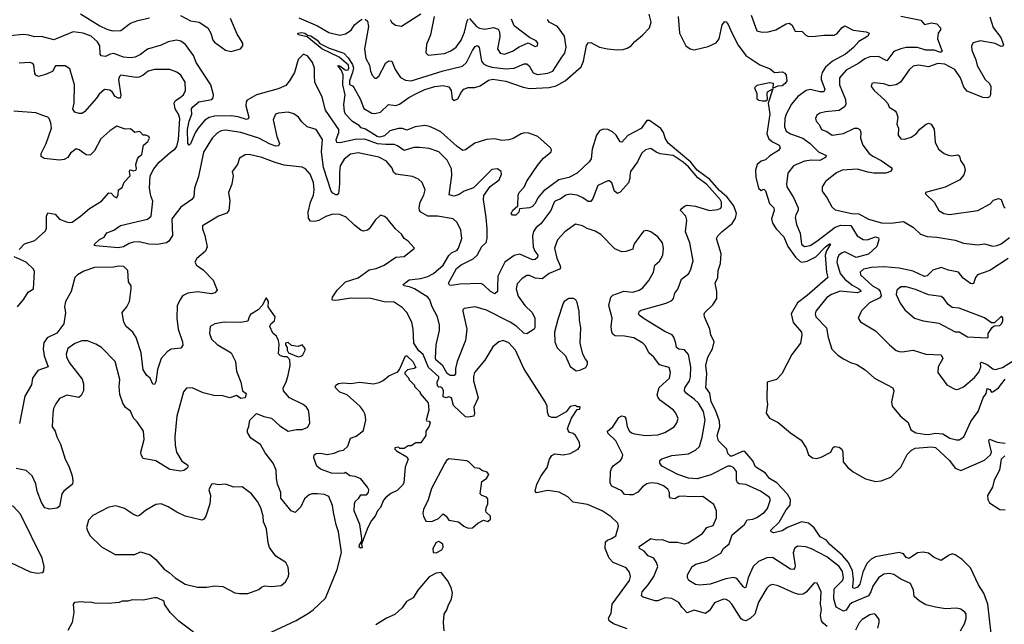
# Model space of a CAD drawing. Extents: x 1839239 to 1929705, y 762242 to 910352.
# Tile 338 of 429: x 1866610 to 1873668, y 888382 to 892713. Entities that reach past the tile are written whole.
import ezdxf

# ---------------------------------------------------------------- set-up
doc = ezdxf.new("R2010")
doc.units = 0

msp = doc.modelspace()

# ---------------------------------------------------------------- linework, layer by layer
at = {"layer": '0CON10XD'}
for points in [[(1867045, 892754.7), (1867185, 892668.4), (1867235, 892643.8), (1867275, 892632.1), (1867334.6, 892635.4), (1867405, 892688.5), (1867457.8, 892707.8), (1867540.8, 892725)], [(1867763.2, 892743.2), (1867835.2, 892705.2), (1867897.3, 892695), (1867957.7, 892655), (1867981, 892615), (1867994.7, 892565), (1868005, 892551.1), (1868085, 892494.3), (1868125, 892484.2), (1868193.3, 892505), (1868210, 892525), (1868210, 892545), (1868169.1, 892609.1), (1868120.9, 892720.9)], [(1873574.4, 888315.6), (1873548.8, 888525), (1873520.8, 888605), (1873481.6, 888665), (1873426.6, 888785), (1873365.2, 888845), (1873315, 888880.3), (1873295, 888887.5), (1873268.6, 888875), (1873215, 888838.8), (1873165, 888860), (1873125, 888891.9), (1873085, 888898.9), (1873045, 888892.3), (1872985, 888853.8), (1872965, 888860), (1872945, 888886), (1872915, 888896.4), (1872745.5, 888864.5), (1872712.6, 888847.4), (1872682.1, 888817.9), (1872653.7, 888755), (1872631.5, 888668.5), (1872615, 888646.5), (1872595, 888639.1), (1872583, 888643), (1872580.8, 888650.8), (1872586.6, 888703.4), (1872579.6, 888765), (1872550.8, 888825), (1872507.6, 888875), (1872414.9, 888954.9), (1872393.1, 888985), (1872347.7, 889007.7), (1872305, 889072.5), (1872265, 889105.4), (1872215, 889116.5), (1872114.1, 889074.1), (1872075, 889051.8), (1872015, 889037.7), (1871995.6, 889045), (1871994.4, 889055), (1872055, 889114.2), (1872105, 889202.1), (1872131.8, 889235), (1872135.3, 889275), (1872114.8, 889314.8), (1872038, 889395), (1871985, 889426), (1871955, 889464.6), (1871885, 889509.1), (1871865, 889551.5), (1871808.8, 889618.8), (1871795, 889621.8), (1871715, 889584.8), (1871705, 889585.4), (1871685.6, 889605), (1871678.2, 889635), (1871618.4, 889695), (1871610.2, 889735), (1871627.8, 889795), (1871627.1, 889837.1), (1871598.6, 889915), (1871567.5, 889975), (1871556.9, 890036.9), (1871528.1, 890078.1), (1871535.4, 890175), (1871527.3, 890235), (1871543.4, 890295), (1871576.5, 890355), (1871588.6, 890405), (1871564.3, 890454.3), (1871558, 890495), (1871518.8, 890585), (1871516.4, 890603.6), (1871521.2, 890615), (1871579.1, 890670.9), (1871608, 890715), (1871606, 890765), (1871594.5, 890825), (1871613.6, 890866.4), (1871617.1, 890915), (1871632.9, 890965), (1871638.9, 891035), (1871605.8, 891145), (1871614, 891165), (1871644.4, 891195), (1871718.1, 891251.9), (1871740.3, 891289.7), (1871747.4, 891325), (1871728.2, 891378.2), (1871681.4, 891441.4), (1871625, 891489.9), (1871556.7, 891566.7), (1871466.9, 891635), (1871420.9, 891690.9), (1871258, 891828), (1871236.8, 891865), (1871225.1, 891905.1), (1871205, 891933.3), (1871125, 891991.3), (1871105, 891989.5), (1871065, 891933.5), (1870968.1, 891881.9), (1870925, 891834.2), (1870915, 891838.8), (1870885.2, 891885.2), (1870858.5, 891908.5), (1870825.3, 891925.3), (1870791.5, 891928.5), (1870765, 891915.6), (1870745, 891886), (1870713.8, 891785), (1870705.6, 891715), (1870693.1, 891695), (1870605, 891612.5), (1870545, 891582.1), (1870475, 891565.5), (1870364.7, 891485.3), (1870323.6, 891436.4), (1870304.3, 891395), (1870285.7, 891375), (1870265, 891364.3), (1870191.7, 891358.3), (1870187, 891333), (1870167, 891313), (1870143, 891313), (1870133.8, 891325), (1870145, 891347.5), (1870181.7, 891378.3), (1870182.9, 891455), (1870190, 891475), (1870227.1, 891512.9), (1870245, 891555.6), (1870326.6, 891675), (1870365, 891720.8), (1870418.9, 891765), (1870421.4, 891781.4), (1870414.5, 891794.5), (1870323.3, 891875), (1870259.2, 891899.2), (1870228.5, 891901.5), (1870205, 891894.7), (1870148.1, 891861.9), (1870115, 891851.9), (1870065, 891847.2), (1870015, 891858.6), (1869955, 891855.3), (1869872.6, 891827.4), (1869805, 891780), (1869785.9, 891775.9), (1869745, 891803.6), (1869628.3, 891908.3), (1869585, 891931.4), (1869548.5, 891948.5), (1869515, 891954.1), (1869445, 891945.3), (1869385, 891921.6), (1869355, 891932.6), (1869325, 891932.4), (1869263.5, 891916.5), (1869225, 891881.2), (1869188.6, 891871.4), (1869171.5, 891875), (1869089.6, 891929.6), (1869057.7, 891937.7), (1869043.8, 891955), (1868995, 891984.2), (1868945.6, 892035), (1868937.3, 892055), (1868933.6, 892105), (1868942.9, 892175), (1868925.4, 892245), (1868928, 892318), (1868917.7, 892347.7), (1868890, 892385), (1868905, 892382.5), (1868944, 892354), (1868955, 892352), (1868965.5, 892354.5), (1868970, 892365), (1868967.8, 892387.8), (1868900, 892445), (1868775, 892503.1), (1868669.4, 892589.4), (1868608.8, 892605), (1868603.8, 892616.2), (1868630.9, 892620.9), (1868653.3, 892615), (1868671.7, 892601.7), (1868696.9, 892596.9), (1868741.2, 892565), (1868761.7, 892541.7), (1868828.5, 892508.5), (1868932.7, 892472.7), (1868965, 892440), (1868995, 892390.8), (1869001.5, 892365), (1868996.5, 892333.5), (1868974.4, 892275), (1868975, 892247.5), (1868995, 892240), (1869005, 892226.7), (1869051.2, 892145), (1869076.2, 892076.2), (1869135, 892042), (1869155, 892040.6), (1869195, 892050), (1869252.5, 892105), (1869305, 892099.1), (1869333.5, 892106.5), (1869398.1, 892155), (1869454.4, 892185), (1869515, 892212.3), (1869586.2, 892235), (1869645, 892241.2), (1869685, 892230.6), (1869701.9, 892205), (1869709.2, 892145), (1869725, 892134.4), (1869750.8, 892145), (1869775.8, 892195), (1869794.6, 892215.4), (1869823.7, 892226.3), (1869872.4, 892227.6), (1869911.3, 892238.7), (1869970.5, 892279.5), (1870002.5, 892287.5), (1870095, 892273.3), (1870219.5, 892229.5), (1870265, 892219.5), (1870405, 892228.1), (1870455, 892238.8), (1870520, 892275), (1870634.4, 892375), (1870650.9, 892415), (1870673.2, 892526.8), (1870685, 892547.5), (1870705, 892550), (1870766.8, 892516.8), (1870823, 892503), (1870895, 892497.1), (1870935, 892499.2), (1870965, 892508), (1870993.9, 892526.1), (1871016.7, 892555), (1871075, 892602), (1871124.3, 892655), (1871136.5, 892695), (1871121.2, 892751.2)], [(1868611.9, 892725), (1868745, 892669), (1868825, 892620.7), (1868905, 892600.7), (1868945, 892610.4), (1868985, 892637.3), (1869010.3, 892675), (1869045, 892704), (1869065, 892715.4)], [(1869086.1, 892716.1), (1869101.8, 892701.8), (1869110, 892665), (1869082, 892505), (1869091.8, 892435), (1869117.4, 892387.4), (1869123.5, 892345), (1869135.8, 892315), (1869155, 892294), (1869165, 892294.2), (1869185, 892309.2), (1869235.3, 892404.7), (1869255, 892416.9), (1869276.5, 892416.5), (1869300.4, 892355), (1869339.3, 892299.3), (1869375, 892279.1), (1869415, 892275.3), (1869645, 892346.9), (1869785, 892379.6), (1869813.8, 892406.2), (1869855, 892491.9), (1869875, 892520.8), (1869885, 892525.6), (1869895, 892524.2), (1869903.4, 892513.4), (1869920, 892415), (1869935, 892396.2), (1869954.8, 892384.8), (1869995, 892371.7), (1870095, 892359.5), (1870155, 892364.7), (1870225, 892395.9), (1870245, 892396.6), (1870261.5, 892381.5), (1870291.5, 892331.5), (1870320.5, 892320.5), (1870395, 892328.9), (1870431.5, 892345), (1870496.9, 892445), (1870517, 892473), (1870526.8, 892515), (1870515.3, 892595), (1870464.5, 892665), (1870404.2, 892695), (1870392.5, 892715)], [(1869264.4, 892715), (1869274.7, 892694.7), (1869302.6, 892672.6), (1869347.3, 892667.3), (1869484.7, 892755.3)], [(1869581.5, 892735), (1869553.8, 892605), (1869525.5, 892535), (1869521.2, 892475), (1869537.5, 892457.5), (1869655, 892470), (1869700.9, 892489.1), (1869738.1, 892515), (1869775, 892565.7), (1869797.2, 892622.8), (1869816.8, 892705), (1869825, 892720)], [(1869835, 892721.8), (1869885, 892664.1), (1869905, 892651.6), (1869945, 892645.4), (1870005, 892657.3), (1870038.5, 892645), (1870048.2, 892625), (1870051.1, 892588.9), (1870034.6, 892505), (1870053.5, 892473.5), (1870085, 892465.4), (1870143.4, 892486.6), (1870190.9, 892519.1), (1870255, 892546.7), (1870305, 892520), (1870322.5, 892525), (1870323.3, 892545), (1870311.2, 892561.2), (1870264, 892584), (1870155, 892669.4), (1870134, 892716)], [(1871330.3, 892735), (1871340, 892615), (1871384.4, 892525), (1871415, 892503.1), (1871445, 892495.7), (1871545, 892520.5), (1871602.4, 892547.6), (1871623.1, 892575), (1871645, 892676.7), (1871665, 892700), (1871675, 892697.5), (1871688.3, 892678.3), (1871715, 892617.5), (1871759.8, 892529.8), (1871816, 892456), (1871915, 892389.2), (1871990, 892360), (1872020, 892335), (1872078.3, 892338.3), (1872095, 892330), (1872103.8, 892315), (1872108, 892275), (1872095.8, 892255), (1872075, 892240), (1872044.2, 892235.8), (1872011.7, 892221.7), (1872013.8, 892255), (1871985, 892259.7), (1871895, 892240.6), (1871876.7, 892225), (1871893, 892185), (1871894.9, 892144.9), (1871907.5, 892135), (1871935, 892130.6), (1871958.2, 892131.8), (1871970, 892140), (1871966.7, 892185), (1871971.1, 892195), (1872008.3, 892218.3), (1871974.2, 892115.8), (1871987.6, 892035), (1871966, 891895), (1871979.1, 891859.1), (1872006.9, 891836.9), (1872053.3, 891815), (1872062, 891795), (1872049.2, 891775), (1871987, 891737), (1871955, 891708.6), (1871925, 891700), (1871895.8, 891675), (1871883.1, 891635), (1871887.3, 891585), (1871906.9, 891505), (1871925, 891488.6), (1871945, 891499.4), (1871955, 891485.6), (1871984.8, 891394.8), (1872016.2, 891365), (1872018.6, 891345), (1871998.9, 891285), (1872005.7, 891255), (1872033.3, 891213.3), (1872087.3, 891157.3), (1872115, 891089.1), (1872172, 891012), (1872205, 890979.7), (1872216.8, 890976.8), (1872255, 890983), (1872317, 891013), (1872385, 891085.3), (1872415, 891106.5), (1872422.5, 891105), (1872393, 891057), (1872384.4, 891025), (1872393.4, 890905), (1872402.5, 890865), (1872254, 890736), (1872184.3, 890685), (1872139, 890605), (1872155, 890544.4), (1872213.3, 890475), (1872216.4, 890455), (1872207.1, 890395), (1872145, 890314.6), (1872073.8, 890175), (1872035, 890135.2), (1871967.8, 890115), (1871965.6, 889995), (1871971.1, 889955), (1871960.6, 889895), (1871985, 889858.2), (1872046.9, 889826.9), (1872134, 889754), (1872211.5, 889701.5), (1872247.2, 889645), (1872265, 889595.8), (1872293.8, 889575), (1872325, 889569.4), (1872355, 889578.9), (1872423.8, 889615), (1872439.2, 889645), (1872451.2, 889655), (1872485, 889651.1), (1872502.9, 889635), (1872510.6, 889615), (1872513.3, 889545), (1872545.6, 889505), (1872585, 889472.7), (1872673.2, 889423.2), (1872745, 889403.7), (1872785, 889409.4), (1872855, 889435.5), (1872925, 889508.2), (1872971.7, 889598.3), (1873002.2, 889627.8), (1873027.9, 889642.1), (1873145, 889653.3), (1873175, 889647.4), (1873273.9, 889553.9), (1873315, 889501.1), (1873355, 889483.1), (1873525, 889557.9), (1873568.9, 889595), (1873576.9, 889615), (1873557.5, 889695), (1873561.2, 889708.8), (1873616.4, 889686.4), (1873675, 889678.6)], [(1871852.5, 892745), (1871895, 892634), (1871933.2, 892623.2), (1871975, 892624.5), (1872029.2, 892640.8), (1872105, 892683.5), (1872125, 892688.6), (1872145, 892676.2), (1872169.4, 892629.4), (1872217.8, 892627.8), (1872245, 892601.5), (1872265, 892591.8), (1872315, 892594.7), (1872375, 892601.9), (1872448.5, 892601.5), (1872467.7, 892612.2), (1872505, 892656.9), (1872525, 892668.8), (1872585, 892637.1), (1872677.5, 892625), (1872700, 892615), (1872688.8, 892595), (1872625, 892556.5), (1872586.9, 892513.1), (1872528.5, 892465), (1872436.2, 892415), (1872386.3, 892373.7), (1872362, 892335), (1872355.3, 892305), (1872355.9, 892285), (1872380.7, 892215), (1872375, 892196.9), (1872345, 892196.8), (1872276.4, 892213.6), (1872248, 892205), (1872188, 892162), (1872143.5, 892106.5), (1872104.2, 892035.8), (1872095.4, 892005), (1872092.7, 891945), (1872104.5, 891915), (1872135.9, 891895.9), (1872224.6, 891865), (1872275, 891824.7), (1872335, 891766.1), (1872385, 891742), (1872390, 891735), (1872385.5, 891725), (1872345, 891703.4), (1872285.6, 891705.6), (1872235, 891698.4), (1872155.8, 891665), (1872117.1, 891612.9), (1872105.6, 891535), (1872108.9, 891515), (1872157.8, 891437.8), (1872190, 891365), (1872190.6, 891345), (1872173.1, 891315), (1872169.4, 891295), (1872177.8, 891245), (1872204.6, 891184.6), (1872215, 891104.2), (1872235, 891088.9), (1872275, 891095.5), (1872324.4, 891125), (1872454.3, 891225.7), (1872495, 891240.6), (1872568, 891238), (1872612.2, 891165), (1872655, 891136.9), (1872685, 891135.7), (1872745, 891157), (1872765, 891150.4), (1872768.5, 891135), (1872755, 891088.2), (1872695, 891034), (1872605, 891009.1), (1872525, 891049.6), (1872505, 891043.1), (1872482.1, 891025), (1872471.6, 891005), (1872466.8, 890975), (1872491.4, 890895), (1872525.7, 890855), (1872574.2, 890814.2), (1872625.5, 890785), (1872637.1, 890775), (1872638.5, 890765), (1872614.2, 890755.8), (1872491.4, 890768.6), (1872428, 890745), (1872395, 890722.2), (1872316.4, 890625), (1872310.9, 890605), (1872316.7, 890585), (1872393.2, 890505), (1872405.4, 890435.4), (1872432.6, 890352.6), (1872475, 890310), (1872515, 890282.5), (1872565, 890256), (1872611.7, 890241.7), (1872670, 890205), (1872736.2, 890145), (1872868, 890075), (1872875.8, 890055), (1872858, 889975), (1872864, 889945), (1872921.2, 889875), (1872978.3, 889828.3), (1872998.8, 889775), (1873034, 889754), (1873095, 889742.9), (1873125, 889741.6), (1873175, 889750), (1873226.5, 889746.5), (1873278, 889715), (1873325, 889702.2), (1873345, 889703.3), (1873378.6, 889725), (1873426.7, 889833.3), (1873480, 889905), (1873516.5, 890005), (1873538.4, 890035), (1873545, 890071.2), (1873565, 890064), (1873575, 890044), (1873585, 890046.2), (1873625, 890076.4), (1873675, 890137.5)], [(1872927.1, 892737.1), (1873068.8, 892708.8), (1873095, 892677.5), (1873145, 892689.1), (1873185, 892681.8), (1873210.7, 892655), (1873209.8, 892640.2), (1873193.4, 892615), (1873189.6, 892575), (1873222.5, 892487.5), (1873215, 892479.6), (1873205, 892479.4), (1873165, 892494.8), (1873105, 892494.2), (1873045, 892512.8), (1872965, 892513.1), (1872925.2, 892504.8), (1872876.9, 892485), (1872825, 892419.1), (1872765, 892447.9), (1872705, 892447.1), (1872667.7, 892432.3), (1872625, 892400.9), (1872535, 892351.9), (1872486.7, 892295), (1872486.9, 892245), (1872529.9, 892139.9), (1872531.1, 892105), (1872522.3, 892087.7), (1872485, 892061.9), (1872385, 892053.3), (1872345, 892043.1), (1872325, 892028), (1872314.2, 892005), (1872318, 891985), (1872341.7, 891961.7), (1872356.9, 891925), (1872395, 891911.4), (1872435, 891885.6), (1872515, 891896.5), (1872595, 891936.2), (1872616.1, 891936.1), (1872632.9, 891925), (1872639.5, 891905), (1872636.7, 891865), (1872654.6, 891815), (1872700, 891755), (1872724.4, 891735), (1872784.2, 891704.2), (1872856.7, 891655), (1872863.3, 891645), (1872851.2, 891625), (1872817.6, 891612.4), (1872733.1, 891613.1), (1872690.5, 891620.5), (1872615, 891640.8), (1872506.3, 891633.7), (1872464.2, 891615), (1872386.6, 891553.4), (1872361.9, 891515), (1872361.4, 891485), (1872398.6, 891435), (1872430.9, 891370.9), (1872455, 891350.6), (1872575, 891324.7), (1872625, 891321.8), (1872693.2, 891283.2), (1872788.5, 891258.5), (1872855.4, 891254.6), (1872945, 891266), (1873015.7, 891225), (1873066, 891176), (1873115, 891158.5), (1873185, 891154.7), (1873315, 891134), (1873375, 891110.6), (1873475, 891098.8), (1873525, 891106.2), (1873585, 891090.6), (1873616.2, 891095), (1873645, 891107.3), (1873705, 891152.5)], [(1873563.3, 892733.3), (1873587.6, 892657.6), (1873642.5, 892585), (1873662, 892535), (1873655.9, 892524.1), (1873645, 892520), (1873601.9, 892541.9), (1873495, 892560.6), (1873445, 892546.2), (1873432, 892525), (1873434.4, 892495), (1873464.4, 892425), (1873473.5, 892385), (1873530, 892285), (1873560.8, 892255), (1873571.4, 892235), (1873569.4, 892175), (1873560.7, 892159.3), (1873547.9, 892152.1), (1873515, 892155.5), (1873400.6, 892200.6), (1873378.5, 892228.5), (1873354.2, 892295), (1873313.2, 892355), (1873241.9, 892395), (1873191.7, 892398.3)], [(1866895, 892584), (1866855, 892567.5), (1866767, 892593), (1866715, 892590), (1866675, 892602.5), (1866635, 892606.7), (1866445, 892588.6)], [(1873354.6, 888335), (1873381.9, 888385), (1873393.8, 888423.8), (1873393.3, 888455), (1873385, 888467.5), (1873355, 888488.8), (1873325, 888496), (1873247.3, 888492.7), (1873175.7, 888504.3), (1873105, 888521.5), (1873058.6, 888548.6), (1873021.2, 888581.2), (1873016, 888625), (1872995, 888674), (1872925.4, 888705.4), (1872875, 888738), (1872845.8, 888745.8), (1872805, 888740.6), (1872765, 888714.4), (1872724.3, 888655.7), (1872711.6, 888615), (1872694.1, 888585), (1872574.4, 888535), (1872558.5, 888521.5), (1872535, 888483.3), (1872515, 888476.1), (1872463.4, 888503.4), (1872446.4, 888565), (1872448.4, 888635), (1872507.3, 888695), (1872515.2, 888715), (1872508.8, 888758.8), (1872485, 888794.6), (1872395, 888863.8), (1872285, 888922.1), (1872245, 888936.2), (1872185, 888941.4), (1872164.4, 888925), (1872154.6, 888894.6), (1872168.6, 888801.4), (1872166.2, 888785), (1872157.1, 888775), (1872135, 888777.1), (1872005, 888859.3), (1871965, 888858.6), (1871905, 888831.1), (1871868.7, 888795), (1871831.9, 888715), (1871815, 888644), (1871805, 888642.5), (1871795, 888651.4), (1871749.4, 888709.4), (1871727.3, 888717.3), (1871672.1, 888707.9), (1871558.3, 888668.3), (1871485, 888661.4), (1871455, 888666), (1871407.5, 888695), (1871396.7, 888715), (1871397.5, 888735), (1871430, 888795), (1871457, 888813), (1871536.2, 888833.8), (1871635, 888890), (1871655.7, 888925), (1871695, 888958.1), (1871716.7, 889023.3), (1871804.7, 889095.3), (1871825, 889129.2), (1871865.6, 889134.4), (1871895, 889146.1), (1871948.9, 889185), (1871969.3, 889210.7), (1871990.9, 889275), (1871981.5, 889291.5), (1871918.9, 889335), (1871815, 889384), (1871767.7, 889387.7), (1871755.7, 889395), (1871747.3, 889415), (1871746.9, 889475), (1871725.7, 889505), (1871705, 889515.3), (1871685, 889515.4), (1871565, 889452.1), (1871465, 889423.4), (1871405, 889428.6), (1871328, 889455), (1871213.8, 889515), (1871198.8, 889535), (1871198.8, 889555), (1871213.6, 889566.4), (1871285, 889590), (1871405, 889602.2), (1871455, 889629.4), (1871482.2, 889655), (1871501.3, 889721.3), (1871524.6, 889845), (1871511.8, 889905), (1871476.1, 889965), (1871445.4, 889995), (1871388.9, 890035), (1871376.2, 890055), (1871378.5, 890075), (1871410, 890125), (1871418.8, 890155), (1871419.6, 890225), (1871404.4, 890315), (1871375, 890346.5), (1871335, 890353.2), (1871317.2, 890365), (1871314.3, 890395), (1871299.1, 890439.1), (1871285.7, 890455), (1871235, 890477.9), (1871085, 890569.6), (1871050.8, 890595), (1871045.7, 890605), (1871052.5, 890625), (1871065, 890631.9), (1871245, 890682), (1871285, 890701.1), (1871295.4, 890715), (1871306.2, 890753.8), (1871327, 890783), (1871354, 890855), (1871405.7, 890895), (1871421.5, 890925), (1871437.5, 890985), (1871413.6, 891113.6), (1871382.8, 891192.8), (1871393.2, 891276.8), (1871384.4, 891305), (1871346.2, 891345), (1871348.8, 891355), (1871375, 891378), (1871395, 891382.9), (1871455, 891377.9), (1871555, 891345.4), (1871615, 891352.3), (1871635, 891363.5), (1871640.9, 891375), (1871639.8, 891405), (1871630.8, 891425), (1871535, 891531.1), (1871470.7, 891580.7), (1871405, 891657.5), (1871365, 891692.8), (1871295, 891739), (1871201.4, 891751.4), (1871173.1, 891763.1), (1871135, 891790), (1871095, 891780), (1871066.9, 891755), (1871037.8, 891695), (1870988.2, 891625), (1870983.3, 891596.7), (1870983.9, 891575), (1870973.5, 891545), (1870915, 891477.1), (1870895, 891467.1), (1870874.6, 891484.6), (1870853.8, 891545), (1870835, 891558.8), (1870825, 891558.8), (1870755, 891525.8), (1870719.2, 891430.8), (1870705, 891411.4), (1870685, 891410.6), (1870646.6, 891436.6), (1870605, 891454.6), (1870555, 891463.8), (1870525, 891455.9), (1870485, 891426.8), (1870449.4, 891415), (1870440, 891405), (1870417.3, 891345), (1870345, 891250.5), (1870313.1, 891225), (1870293.5, 891195), (1870286.7, 891163.3), (1870291.4, 891085), (1870301.6, 891055), (1870325, 891026), (1870321.1, 891008.9), (1870305, 890995.5), (1870285, 890993.4), (1870195, 891033.8), (1870155, 891022.7), (1870088.1, 890975), (1870036.7, 890875), (1870035.4, 890795), (1870035.4, 890764.6), (1870015, 890750), (1869985, 890764.5), (1869935, 890814.5), (1869915, 890823.8), (1869765, 890818.9), (1869705, 890807.8), (1869691.4, 890811.4), (1869684.5, 890825), (1869740.3, 890929.7), (1869774.3, 890955.7), (1869861.5, 890998.5), (1869888.5, 891025), (1869922.1, 891087.9), (1869952.4, 891117.6), (1869959.7, 891145), (1869960.3, 891215), (1869954.6, 891295), (1869934.3, 891424.3), (1869937.3, 891452.7), (1869983, 891517), (1870045.8, 891565), (1870064, 891605), (1870060, 891625), (1870035, 891643.8), (1869995, 891640), (1869862.1, 891507.9), (1869795, 891483.8), (1869758.9, 891461.1), (1869725, 891449.1), (1869687.9, 891457.9), (1869707, 891597), (1869706.2, 891645), (1869675, 891707.1), (1869615, 891765.7), (1869545, 891790), (1869475, 891798.2), (1869435, 891796.2), (1869365, 891775.5), (1869319.1, 891809.1), (1869295, 891819.6), (1869235, 891817.9), (1869175, 891824.2), (1869085, 891856.2), (1869015, 891854), (1868905, 891830.4), (1868882.5, 891832.5), (1868879.3, 891855), (1868897.5, 891905), (1868897.1, 891925), (1868801.2, 892065), (1868777.4, 892157.4), (1868725.7, 892265), (1868722.5, 892312.5), (1868721.9, 892365), (1868707.5, 892405), (1868675, 892452.5), (1868643.3, 892465), (1868605, 892428), (1868578.8, 892335), (1868544.1, 892275), (1868517.6, 892242.4), (1868462.5, 892217.5), (1868307.1, 892175), (1868240, 892135), (1868233.1, 892125), (1868231.2, 892095), (1868251.5, 892015), (1868248.5, 892001.5), (1868235, 891998.7), (1868175, 892016.8), (1868125, 892023.2), (1868005, 892021.6), (1867967.2, 892012.8), (1867937.3, 891992.8), (1867887.5, 891932.5), (1867867.9, 891902.1), (1867835, 891824), (1867825, 891814.2), (1867815.8, 891825.8), (1867811.7, 891925), (1867823.8, 891985), (1867842.8, 892035), (1867841.3, 892075), (1867851.2, 892088.8), (1867894.6, 892125.4), (1867988.1, 892141.9), (1867997.3, 892152.7), (1867999.1, 892175), (1867978.8, 892245), (1867874.2, 892405), (1867854.6, 892455), (1867797.5, 892535), (1867765, 892558.8), (1867734, 892566), (1867675, 892552.9), (1867625, 892529.7), (1867525, 892500.6), (1867475, 892462.8), (1867436.4, 892443.6), (1867405, 892439.4), (1867354.4, 892444.4), (1867285, 892470), (1867258, 892465), (1867225, 892448.6), (1867193.3, 892453.3), (1867185.8, 892465), (1867184.4, 892525), (1867167.7, 892555), (1867122.5, 892595), (1867065, 892616.7), (1866993.6, 892626.4), (1866895, 892584)], [(1869534.3, 890724.3), (1869440, 890785), (1869405, 890799.3), (1869363.3, 890805), (1869358, 890815), (1869401.5, 890848.5), (1869485, 890859.1), (1869535, 890873.2), (1869575.7, 890895), (1869646, 890954), (1869685.5, 891024.5), (1869705, 891041.8), (1869745, 891062.5), (1869754.4, 891075), (1869779.4, 891145), (1869773.1, 891205), (1869745, 891260), (1869716.7, 891285), (1869605, 891306.2), (1869535, 891305.5), (1869485.8, 891335), (1869475.6, 891345.6), (1869472.2, 891365), (1869481.5, 891405), (1869507.9, 891455), (1869515.5, 891495), (1869495, 891546.2), (1869469.7, 891569.7), (1869425, 891589.4), (1869305, 891606.4), (1869290.4, 891620.4), (1869280.2, 891650.2), (1869239.4, 891699.4), (1869185, 891727.5), (1869035, 891757.8), (1868980.5, 891749.5), (1868935.3, 891714.7), (1868907.6, 891665), (1868901.7, 891618.3), (1868903.2, 891536.8), (1868894.4, 891465.6), (1868885, 891457.1), (1868875, 891458.9), (1868855, 891469.2), (1868842.2, 891485), (1868788.3, 891655), (1868773.8, 891765), (1868779.6, 891855), (1868735, 891927.1), (1868670, 891945), (1868631.7, 891981.7), (1868608, 892015), (1868575, 892038), (1868535, 892050), (1868465, 892042), (1868444, 892035), (1868427.1, 891995), (1868452.7, 891875), (1868472.2, 891825), (1868465, 891810), (1868445, 891807.3), (1868405, 891820), (1868325, 891862.9), (1868195, 891905.3), (1868085, 891921.8), (1868054.1, 891915.9), (1868028.1, 891901.9), (1867990.5, 891865), (1867927.3, 891762.7), (1867891.1, 891588.9), (1867861.8, 891505), (1867857.1, 891442.9), (1867844.4, 891425), (1867765, 891369.1), (1867701.5, 891285), (1867704.4, 891165.6), (1867680, 891125), (1867663.3, 891115), (1867595, 891103.2), (1867535, 891105.5), (1867465, 891120.8), (1867425, 891118.8), (1867395, 891110.4), (1867355, 891086.2), (1867315, 891078.2), (1867155, 891092.2), (1867146.7, 891095), (1867146.7, 891105), (1867183, 891137), (1867215.9, 891154.1), (1867235, 891186.7), (1867285, 891203.8), (1867332.8, 891237.2), (1867525, 891284.4), (1867551.4, 891305), (1867563.4, 891413.4), (1867549.8, 891449.8), (1867540.4, 891505), (1867546.2, 891595), (1867572.5, 891645), (1867609.1, 891690.9), (1867687.7, 891762.3), (1867723.4, 891786.6), (1867735.2, 891805), (1867747.3, 891855), (1867757.5, 892005), (1867749.1, 892035), (1867723.3, 892073.3), (1867716.5, 892115), (1867726.8, 892133.2), (1867758.9, 892155), (1867784.3, 892175), (1867799.2, 892205), (1867795.7, 892265), (1867765.8, 892315), (1867735, 892336.9), (1867685, 892356.7), (1867575, 892355.5), (1867531.2, 892345), (1867495, 892314.4), (1867465, 892300), (1867445, 892298.1), (1867335, 892314.4), (1867324.4, 892305), (1867317.5, 892285), (1867335, 892170), (1867330.5, 892149.5), (1867315, 892149.4), (1867295, 892162.5), (1867272.5, 892195), (1867256.8, 892206.8), (1867218.6, 892211.4), (1867179.8, 892180.2), (1867160.4, 892149.6), (1867075, 892053.1), (1867055, 892040.5), (1867035, 892039.5), (1867005, 892050.8), (1866991.3, 892071.3), (1866999.1, 892115), (1867002, 892245), (1866970.2, 892360.2), (1866935, 892382.9), (1866867.3, 892382.7), (1866845, 892342.2), (1866795, 892318.9), (1866745, 892305.7), (1866725, 892314.4), (1866717.9, 892327.9), (1866710.2, 892390.2), (1866705, 892398.1), (1866683, 892407), (1866605, 892402.2)], [(1873191.7, 892398.3), (1873125, 892373.9), (1873053.6, 892386.4), (1873015, 892378.6), (1872985, 892354.2), (1872922.5, 892265), (1872893.2, 892246.8), (1872845, 892239.2), (1872805, 892252.5), (1872735, 892260), (1872717.5, 892255), (1872713.3, 892235), (1872733.8, 892205), (1872809.1, 892139.1), (1872832.3, 892112.3), (1872843.3, 892085), (1872885, 892058.8), (1872895.7, 892045.7), (1872903.8, 892015), (1872896.2, 891965), (1872908.8, 891935), (1872906.2, 891885), (1872925, 891860), (1872955, 891856.2), (1872999.1, 891870.9), (1873036, 891895), (1873062.2, 891927.8), (1873106.8, 891963.2), (1873125, 891970.8), (1873144.2, 891964.2), (1873165, 891927.5), (1873173.3, 891835), (1873195.7, 891785), (1873236, 891755), (1873265, 891742.2), (1873288.2, 891738.2), (1873334.3, 891744.3), (1873345.8, 891735), (1873354.6, 891704.6), (1873380.8, 891665), (1873387.1, 891635), (1873378.3, 891601.7), (1873350, 891565), (1873245, 891512.5), (1873102.5, 891475), (1873102.5, 891465), (1873164.3, 891404.3), (1873198.8, 891345), (1873235, 891324), (1873275, 891318), (1873477.5, 891345), (1873565.8, 891394.2), (1873590.3, 891419.7), (1873625, 891432.5), (1873644.3, 891424.3), (1873665, 891371.2), (1873675, 891362.9)], [(1867358.3, 891548.3), (1867402.5, 891595), (1867396, 891625), (1867400, 891635), (1867405, 891638), (1867425, 891628.9), (1867442.9, 891635), (1867446.9, 891645), (1867442.5, 891675), (1867455, 891716.7), (1867465, 891733.8), (1867485, 891747.5), (1867497.5, 891815), (1867529.5, 891840.5), (1867540, 891865), (1867535.8, 891875.8), (1867515, 891884.4), (1867494.3, 891884.3), (1867476.7, 891906.7), (1867465, 891911.5), (1867435, 891905.6), (1867405, 891931.8), (1867365, 891928.9), (1867305, 891949.4), (1867255, 891917.1), (1867191.1, 891858.9), (1867147, 891773), (1867115, 891742), (1867086.7, 891745), (1867035, 891781.2), (1867015, 891787.5), (1866975, 891755.8), (1866954.7, 891725.3), (1866929.2, 891710.8), (1866895, 891706.4), (1866785, 891717.5), (1866762.6, 891732.6), (1866762.7, 891755), (1866799.2, 891825), (1866838.2, 891935), (1866834, 891974), (1866821.9, 892005), (1866812, 892015), (1866775, 892027.1), (1866725, 892044.4), (1866568.3, 892058.3)], [(1870965, 888348), (1870867.5, 888385), (1870835, 888407.5), (1870830.8, 888425), (1870848.6, 888461.4), (1870857.1, 888525), (1870980.6, 888695), (1870988.5, 888725), (1870980, 888755), (1870956.2, 888786.2), (1870865, 888824.4), (1870834.3, 888855), (1870807.1, 888925), (1870808.3, 888971.7), (1870822.5, 888985), (1870852.5, 888995), (1870883.3, 889015), (1870902.5, 889085), (1870896.7, 889105), (1870850.3, 889150.3), (1870785, 889194.2), (1870679.8, 889239.8), (1870576.5, 889256.5), (1870538, 889295), (1870478, 889328), (1870395, 889340), (1870315, 889324), (1870304, 889335), (1870317.8, 889385), (1870348.5, 889445), (1870391.8, 889505), (1870407.1, 889565), (1870425, 889591.9), (1870447, 889603), (1870505, 889596.5), (1870555, 889605.7), (1870613, 889637), (1870625.9, 889654.1), (1870623.8, 889685), (1870593.8, 889735), (1870577.7, 889747.7), (1870545, 889756.7), (1870536.2, 889785), (1870565, 889857.5), (1870605, 889920), (1870625, 889922.5), (1870627.5, 889935), (1870625, 889940), (1870605, 889940), (1870595, 889950), (1870555, 889942.5), (1870526.1, 889903.9), (1870455.9, 889864.1), (1870425, 889862), (1870403, 889873), (1870392.3, 889902.3), (1870390, 889945), (1870377.5, 889975), (1870224.6, 890214.6), (1870163.5, 890345), (1870115, 890397.5), (1870075, 890414.4), (1870045, 890405.6), (1870001.7, 890368.3), (1869945, 890274.4), (1869870.5, 890185), (1869862.4, 890157.6), (1869862.3, 890125), (1869895.6, 890005), (1869865.9, 889935.9), (1869870.6, 889895), (1869865, 889873.3), (1869825.7, 889864.3), (1869805, 889866.9), (1869719.2, 889949.2), (1869703.9, 890003.9), (1869685, 890011.1), (1869666.7, 890005), (1869645, 890010), (1869646.7, 890055), (1869637.5, 890075), (1869625, 890082.5), (1869615, 890080), (1869605, 890090), (1869602, 890115), (1869615.3, 890144.7), (1869613.5, 890155), (1869540.8, 890220.8), (1869501.8, 890315), (1869471.1, 890341.1), (1869435.6, 890395), (1869430.8, 890495), (1869420, 890545), (1869384.2, 890615), (1869350.9, 890650.9), (1869295, 890688.9), (1869222.4, 890692.4), (1869126.4, 890716.4), (1868985, 890717.7), (1868875, 890701.1), (1868855, 890704), (1868850.5, 890710.5), (1868852.5, 890725), (1868886.7, 890775), (1868944.1, 890835.9), (1869036, 890864), (1869115, 890920), (1869165, 890931.5), (1869222.5, 890955), (1869305, 891011.2), (1869365, 891016.7), (1869440, 891075), (1869395, 891126.7), (1869365, 891146.2), (1869346.8, 891176.8), (1869303.8, 891215), (1869245, 891288.8), (1869225, 891303.8), (1869195, 891312.5), (1869161.2, 891278.8), (1869116, 891215), (1869103.3, 891205), (1869075, 891197.8), (1869055, 891204.4), (1869010.2, 891240.2), (1868949.1, 891299.1), (1868905, 891317.5), (1868855, 891319.6), (1868805, 891303.5), (1868753, 891273), (1868725, 891266.9), (1868695, 891269.6), (1868680, 891290), (1868678.1, 891335), (1868694.7, 891405), (1868715.8, 891455), (1868721.8, 891495), (1868716.5, 891546.5), (1868690.8, 891605), (1868658.8, 891645), (1868635.7, 891655.7), (1868505, 891670), (1868440.8, 891690.8), (1868345, 891725.5), (1868255, 891747.1), (1868225, 891744), (1868185, 891720), (1868170, 891675), (1868133.8, 891625), (1868140, 891595), (1868130.8, 891535), (1868106.9, 891475), (1868115.6, 891415), (1868108.1, 891345), (1868094.4, 891325.6), (1868035.4, 891304.6), (1867920, 891235), (1867920, 891215), (1867937.9, 891167.9), (1867954.2, 891085), (1867942.5, 891055), (1867878.8, 891001.2), (1867866.4, 890976.4), (1867878, 890955), (1867925, 890920), (1867996.4, 890846.4), (1868026.2, 890775), (1868008.8, 890755), (1867985, 890748.8), (1867885, 890762.1), (1867816.2, 890753.8), (1867777.5, 890735), (1867761.7, 890711.7), (1867739.5, 890665), (1867735.5, 890575), (1867745.6, 890495), (1867776.7, 890405), (1867778.3, 890381.7), (1867765, 890360), (1867695, 890353.6), (1867667.1, 890332.9), (1867624.7, 890285.3), (1867596.8, 890206.8), (1867585, 890117.5), (1867575, 890100), (1867565, 890102.5), (1867546.2, 890145), (1867521.4, 890165), (1867495, 890203.3), (1867480.5, 890325), (1867444.5, 890435), (1867421.8, 890475), (1867374, 890514), (1867356.2, 890546.2), (1867345.4, 890614.6), (1867376.7, 890655), (1867395.8, 890695), (1867410, 890785), (1867408.1, 890805), (1867390, 890835), (1867385.5, 890915.5), (1867355.7, 890945.7), (1867315, 890948), (1867285, 890940.5), (1867145, 890936.7), (1867069.1, 890910.9), (1867024.4, 890885), (1867004.4, 890865), (1866978.8, 890765), (1866937.3, 890695), (1866930.9, 890655), (1866938.4, 890615), (1866925.5, 890535), (1866875, 890468.2), (1866807, 890433), (1866781.7, 890398.3), (1866779, 890355), (1866785.7, 890305.7), (1866813.8, 890225), (1866739.7, 890200.3), (1866702.1, 890145), (1866694, 890096), (1866647.5, 890015), (1866609.4, 889820.6)], [(1866605, 891067.5), (1866643.6, 891106.4), (1866718.2, 891131.8), (1866795, 891200), (1866801.7, 891218.3), (1866800.8, 891305), (1866810.8, 891329.2), (1866865, 891319.4), (1866894.7, 891284.7), (1866945, 891263.5), (1866965, 891258.9), (1866985, 891262.5), (1867045.6, 891305), (1867109.2, 891360.8), (1867197.3, 891412.7), (1867248.8, 891471.2), (1867265, 891470.8), (1867285.8, 891445), (1867305, 891437.1), (1867315, 891460), (1867318.6, 891495), (1867345, 891510.6), (1867358.3, 891548.3)], [(1872399.1, 888365), (1872368.8, 888388.8), (1872357.3, 888407.3), (1872350.6, 888445), (1872356.7, 888486.7), (1872350.4, 888525), (1872355.6, 888615), (1872326.2, 888675), (1872305, 888677.5), (1872248.1, 888611.9), (1872225, 888596.4), (1872195, 888594.6), (1872165, 888603.9), (1872047.7, 888657.7), (1872005, 888665.5), (1871985, 888659.4), (1871965, 888640.8), (1871905, 888540), (1871880, 888455), (1871845, 888422.2), (1871815, 888407.3), (1871795, 888410.9), (1871781.8, 888421.8), (1871715.6, 888525), (1871695, 888547.8), (1871675, 888559.5), (1871655, 888560.5), (1871590, 888535), (1871555, 888480.8), (1871525, 888458.2), (1871445, 888483.5), (1871395, 888464), (1871355.4, 888505), (1871335, 888537.5), (1871285.3, 888565.3), (1871235, 888571.6), (1871185, 888549.2), (1871165, 888548.7), (1871080, 888575), (1871066.9, 888585), (1871072.2, 888615), (1871115.9, 888665), (1871154.6, 888725), (1871183.6, 888796.4), (1871175.3, 888825), (1871155, 888854.6), (1871115, 888872.2), (1871085, 888906.6), (1871052.9, 888925), (1871050.3, 888939.7), (1871135, 888997.2), (1871175, 888986.8), (1871215, 888989.7), (1871265, 888970), (1871325, 888969.3), (1871375, 888958.5), (1871402, 888965), (1871505, 889032.5), (1871536.2, 889073.8), (1871580, 889090), (1871604.2, 889145), (1871604, 889195), (1871585, 889240), (1871507.7, 889297.7), (1871415, 889293.9), (1871365, 889300.6), (1871335, 889296.1), (1871305, 889281.5), (1871275.6, 889285), (1871268.8, 889295), (1871268.2, 889325), (1871255, 889348.8), (1871225, 889373.8), (1871185, 889390), (1871136, 889394), (1871105, 889387.2), (1871075, 889366.2), (1871041.5, 889328.5), (1871005, 889308.2), (1870981.5, 889308.5), (1870945, 889312.2), (1870925, 889338), (1870855, 889370.3), (1870843.2, 889393.2), (1870844.3, 889475), (1870852.1, 889497.9), (1870865, 889515.9), (1870916.9, 889555), (1870929.4, 889575), (1870932.2, 889595), (1870883.8, 889695), (1870825, 889750), (1870822.9, 889765), (1870861.8, 889795), (1870905, 889863.8), (1870925, 889876), (1870945, 889871.2), (1870955, 889856.7), (1870964.6, 889795), (1870980.5, 889765), (1870995, 889752.7), (1871016.2, 889746.2), (1871095, 889733.8), (1871185, 889739.4), (1871235, 889754.4), (1871302, 889795), (1871321.4, 889825), (1871329.2, 889855), (1871314.2, 889895), (1871295.8, 889915), (1871203.6, 889983.6), (1871185.5, 890005), (1871179.1, 890025), (1871193, 890077), (1871267.8, 890145), (1871275.5, 890185), (1871265, 890221.2), (1871195, 890239.4), (1871154.5, 890294.5), (1871120.6, 890325), (1871096, 890376), (1871076, 890395), (1871013.3, 890433.3), (1870945, 890445.4), (1870878.6, 890448.6), (1870865, 890457.1), (1870853.6, 890475), (1870850.8, 890515), (1870857.5, 890575), (1870833.3, 890665), (1870846.5, 890725), (1870861.9, 890738.1), (1870941.1, 890768.9), (1871005, 890760.4), (1871050, 890775), (1871077.6, 890792.4), (1871118.9, 890845), (1871154, 890905), (1871162.5, 890955), (1871195, 890984), (1871219.4, 891025), (1871225.6, 891075), (1871216.9, 891115), (1871185, 891158), (1871135, 891193.3), (1871105, 891202.5), (1871081.7, 891198.3), (1871022.7, 891117.3), (1871010, 891095), (1871005, 891070), (1870955, 891052), (1870925, 891049.2), (1870875, 891072), (1870775, 891174.4), (1870735, 891198.5), (1870677.6, 891217.6), (1870645, 891235.6), (1870595, 891248), (1870517.6, 891192.4), (1870465.5, 891135), (1870442.9, 891075), (1870460, 891005), (1870485, 890950), (1870485.4, 890935), (1870478.6, 890925), (1870404.7, 890895.3), (1870355, 890855.5), (1870305, 890860), (1870265, 890879.1), (1870245, 890879.5), (1870211.9, 890858.1), (1870175, 890821.2), (1870169.6, 890785), (1870182.3, 890732.3), (1870231.8, 890665), (1870282.3, 890615), (1870302.1, 890575), (1870302.7, 890505), (1870297.9, 890495), (1870245, 890461.1), (1870223, 890467), (1870174.3, 890514.3), (1870125, 890546.8), (1869955, 890630.8), (1869875, 890656.5), (1869795, 890643.8), (1869786.2, 890635), (1869787.1, 890625), (1869815.4, 890495), (1869804.6, 890415), (1869746.7, 890265), (1869733.9, 890215), (1869734.3, 890175), (1869725, 890162.9), (1869695, 890164), (1869675, 890179.1), (1869642.9, 890232.9), (1869592.7, 890275), (1869589.4, 890285), (1869596.3, 890383.7), (1869619.3, 890485), (1869619.7, 890525), (1869604.7, 890585), (1869566.8, 890655), (1869549.6, 890705), (1869534.3, 890724.3)], [(1866594.3, 890655), (1866639.8, 890710.2), (1866669.8, 890760.2), (1866709.5, 890785), (1866715, 890910), (1866708, 890925), (1866656.5, 890976.5), (1866570, 891015)], [(1873695, 891000.9), (1873563.1, 890916.9), (1873476.7, 890885), (1873462.1, 890865), (1873446.9, 890823.1), (1873440.3, 890819.7), (1873425, 890822.9), (1873372.1, 890862.1), (1873340, 890905), (1873268.3, 890918.3), (1873215, 890936.7), (1873155, 890917.5), (1873115, 890878.7), (1873095, 890872.3), (1873015, 890912.1), (1872915, 890933.2), (1872805, 890941.8), (1872715, 890937.6), (1872658.8, 890925)], [(1872658.8, 890925), (1872635.7, 890905), (1872636.7, 890885), (1872723.2, 890805), (1872765, 890782.7), (1872778, 890765), (1872785.2, 890735), (1872775, 890719.8), (1872701.1, 890685), (1872643, 890627), (1872621.2, 890575), (1872637.3, 890547.3), (1872743.7, 890483.7), (1872845, 890382.5), (1872893.7, 890343.7), (1872913.3, 890335), (1872935, 890333.1), (1873015, 890345.5), (1873105.5, 890315.5), (1873215, 890312.2), (1873227.3, 890285), (1873194.2, 890225), (1873191.2, 890185), (1873256.1, 890096.1), (1873308.3, 890068.3), (1873324, 890064), (1873345, 890068), (1873375, 890082.5), (1873455, 890150.5), (1873485, 890187.5), (1873498.8, 890225), (1873498, 890255), (1873505, 890259.4), (1873545, 890242.2), (1873585, 890211.1), (1873605, 890206.2), (1873655, 890220), (1873745, 890277.7)], [(1873545, 890432.5), (1873551.7, 890438.3), (1873552.5, 890465), (1873581.7, 890508.3), (1873595, 890520), (1873635, 890522.5), (1873647.5, 890535), (1873656.7, 890555), (1873656.4, 890576.4), (1873648.3, 890588.3), (1873598.3, 890541.7), (1873575, 890540), (1873525, 890576.7), (1873345, 890646), (1873295, 890650), (1873265, 890672.5), (1873234.4, 890714.4), (1873215, 890730), (1873125, 890741.2), (1873030.5, 890780.5), (1872965, 890798.2), (1872925, 890798.5), (1872897.8, 890775), (1872892.9, 890745), (1872921.2, 890681.2), (1872955.4, 890635.4), (1873025, 890575.7), (1873085, 890555.6), (1873199.3, 890539.3), (1873315, 890476.7), (1873345, 890475.7), (1873405, 890441.9), (1873545, 890432.5)], [(1868412.5, 888325), (1868591.8, 888408.2), (1868679.2, 888460.8), (1868712.9, 888485), (1868800.7, 888569.3), (1868884.6, 888775), (1868915.4, 888895), (1868895.4, 889045), (1868878.1, 889095), (1868859.5, 889185), (1868853.1, 889233.1), (1868826.7, 889296.7), (1868795, 889311.5), (1868743.6, 889316.4), (1868705, 889316.5), (1868685, 889310), (1868650.2, 889279.8), (1868625, 889223.8), (1868585, 889183.3), (1868555, 889194), (1868481.5, 889285), (1868482.3, 889325), (1868456.9, 889385), (1868449.5, 889425), (1868447.7, 889485), (1868426.4, 889535), (1868369.8, 889609.8), (1868335, 889670), (1868266.2, 889715), (1868242.5, 889755), (1868242, 889775), (1868252.3, 889797.7), (1868260, 889845), (1868308.3, 889891.7), (1868360.3, 889870.3), (1868415, 889859.2), (1868475, 889802.5), (1868535, 889764.3), (1868595, 889776), (1868635, 889776), (1868675, 889793.3), (1868688.8, 889825), (1868685.8, 889884.2), (1868679.2, 889915), (1868666.6, 889936.6), (1868641.2, 889955), (1868543.4, 890003.4), (1868500, 890055), (1868499.2, 890075), (1868519.2, 890115), (1868534.2, 890165.8), (1868548, 890235), (1868546.4, 890276.4), (1868527, 890297), (1868505, 890296.7), (1868480, 890305), (1868465, 890320), (1868470.6, 890385), (1868464.5, 890414.5), (1868451.2, 890445), (1868425, 890467.5), (1868402.5, 890515), (1868410, 890535), (1868436.2, 890555), (1868440, 890585), (1868390, 890655), (1868393, 890693), (1868378.3, 890718.3), (1868373, 890717), (1868351.2, 890668.8), (1868320, 890635), (1868265, 890601.2), (1868254, 890585), (1868245, 890552.5), (1868196, 890544), (1868074.3, 890545.7), (1868007.5, 890535), (1867976.2, 890515), (1867970, 890465), (1867985.7, 890425), (1868025.4, 890385.4), (1868125, 890326.2), (1868155.6, 890265), (1868163.1, 890195), (1868196, 890115), (1868206.7, 890055), (1868232.5, 890035), (1868225, 890003.3), (1868195, 889998.8), (1868165, 890021.4), (1868115, 890004.4), (1868065, 890017.1), (1868001.7, 890021.7), (1867925, 890040.5), (1867845, 890075.7), (1867806.1, 890073.9), (1867783.4, 890046.6), (1867736.4, 889873.6), (1867721.5, 889725), (1867723.3, 889665), (1867734.5, 889615), (1867770.9, 889550.9), (1867812.5, 889525), (1867818, 889515), (1867810.9, 889499.1), (1867786.6, 889483.4), (1867765, 889478.6), (1867685, 889489.4), (1867585, 889552.5), (1867495, 889569.2), (1867479.4, 889595), (1867478.9, 889615), (1867501.8, 889705), (1867497.2, 889765), (1867451.8, 889831.8), (1867425, 889859.2), (1867405, 889908.6), (1867367.5, 889935), (1867348.9, 889965), (1867326.6, 890026.6), (1867322.2, 890085), (1867328.5, 890135), (1867294.3, 890264.3), (1867196.2, 890365), (1867155, 890388.8), (1867095, 890411.2), (1867055, 890411.2), (1867005, 890394), (1866955, 890356.7), (1866942.2, 890317.8), (1866945, 890296.7), (1866965, 890258), (1867058.7, 890138.7), (1867068.2, 890105), (1867066.7, 890055), (1867049.8, 890020.2), (1867033.1, 890006.9), (1866947.3, 890022.7), (1866895, 889998.8), (1866868, 889962), (1866852.5, 889927.5), (1866847.3, 889892.7), (1866843.1, 889795), (1866864.5, 889765), (1866876.5, 889725), (1866902.7, 889672.7), (1866935, 889563.3), (1866961.9, 889515), (1866985.4, 889445.4), (1866991.2, 889408.8), (1866988, 889385), (1866926, 889335), (1866912.8, 889317.2), (1866895.3, 889225), (1866875, 889213.6), (1866825, 889206.6), (1866790.6, 889215), (1866766.7, 889255), (1866734.7, 889334.7), (1866725, 889388.8), (1866700, 889445), (1866655, 889483.3), (1866585, 889496.7)], [(1870598.3, 890198.3), (1870625, 890202.5), (1870668.3, 890221.7), (1870680, 890245), (1870680, 890265), (1870665, 890280), (1870646.4, 890316.4), (1870628, 890395), (1870632, 890505), (1870621.7, 890561.7), (1870621.2, 890625), (1870606.4, 890686.4), (1870596.4, 890706.4), (1870580, 890715), (1870545, 890716.2), (1870513.3, 890695), (1870505, 890682.5), (1870466.5, 890565), (1870442.5, 890475), (1870446.2, 890405), (1870461.4, 890361.4), (1870521.2, 890305), (1870555, 890227.5), (1870598.3, 890198.3)], [(1868605, 890297.5), (1868625, 890302.5), (1868638.3, 890311.7), (1868656.7, 890345), (1868655, 890357.5), (1868635, 890382.5), (1868605, 890371.2), (1868558.3, 890378.3), (1868535, 890400.8), (1868516, 890395), (1868514.3, 890384.3), (1868527.5, 890365), (1868527.5, 890345), (1868537, 890327), (1868605, 890297.5)], [(1869055, 888927.5), (1869043.8, 888935), (1869045, 888950), (1869062.5, 888977.5), (1869063.3, 888995), (1869047.5, 889097.5), (1869008, 889195), (1869009.2, 889245), (1869015, 889261.2), (1869040, 889285), (1869055, 889310), (1869095, 889310), (1869110, 889325), (1869112.5, 889345), (1869103.8, 889365), (1869054.3, 889424.3), (1869015, 889440), (1868977.5, 889445), (1868945, 889470), (1868937, 889463), (1868918.8, 889461.2), (1868844.4, 889464.4), (1868765, 889492.5), (1868738.8, 889515), (1868718.8, 889575), (1868720, 889595), (1868735, 889605.6), (1868765, 889606.9), (1868815, 889596.7), (1868865, 889606.7), (1868902.5, 889625), (1868932, 889628), (1868962.9, 889657.1), (1868980, 889715), (1869020.8, 889729.2), (1869071.7, 889768.3), (1869077.5, 889782.5), (1869092, 889845), (1869086, 889885), (1869072.4, 889912.4), (1869051.2, 889941.2), (1868956.1, 890026.1), (1868903.8, 890045), (1868875, 890073.8), (1868872, 890085), (1868876.2, 890095), (1868895, 890107.1), (1868925, 890112), (1868983.6, 890106.4), (1869044.5, 890115.5), (1869145, 890104.4), (1869187, 890113), (1869215, 890127.1), (1869255, 890161.4), (1869319.7, 890190.3), (1869332.7, 890207.3), (1869375, 890304), (1869385.7, 890305), (1869428.8, 890265), (1869448.3, 890221.7), (1869437, 890213), (1869390, 890205), (1869370, 890185), (1869370, 890175), (1869400, 890145), (1869400, 890135), (1869440, 890095), (1869440, 890085), (1869480, 890045), (1869480, 890035), (1869537, 889967), (1869543.3, 889915), (1869523.3, 889845), (1869525, 889840), (1869545, 889837.5), (1869553.3, 889825), (1869545, 889800), (1869520, 889765), (1869520, 889735), (1869485, 889681.2), (1869448.3, 889681.7), (1869415, 889660), (1869395, 889660), (1869365, 889640), (1869335, 889640), (1869325, 889650), (1869300, 889645), (1869300, 889635), (1869310, 889625), (1869385, 889580), (1869393.3, 889565), (1869373.6, 889506.4), (1869363.3, 889395), (1869355, 889378), (1869315, 889340.6), (1869271.3, 889318.7), (1869231.4, 889288.6), (1869218.6, 889271.4), (1869195, 889218.8), (1869175.4, 889194.6), (1869157.1, 889155), (1869132, 889125), (1869105.7, 889074.3), (1869060, 888955), (1869065, 888930), (1869055, 888927.5)], [(1869825, 889070), (1869855, 889073.3), (1869893.3, 889105), (1869935, 889128), (1869965, 889118.9), (1869985.4, 889135), (1869984.4, 889155), (1869954.2, 889184.2), (1869951.2, 889195), (1869953.6, 889216.4), (1869966.7, 889245), (1869965, 889280), (1869955, 889292.5), (1869923.3, 889303.3), (1869910, 889315), (1869922.5, 889405), (1869955, 889426.2), (1869973.8, 889455), (1869960.7, 889470.7), (1869923, 889483), (1869905, 889497.5), (1869873, 889503), (1869830, 889545), (1869815, 889552), (1869685, 889565.7), (1869670, 889555), (1869655, 889532), (1869562.2, 889355), (1869537.7, 889272.3), (1869504.2, 889205), (1869498.8, 889175), (1869503.8, 889155), (1869521.5, 889121.5), (1869565, 889117.3), (1869611.2, 889138.8), (1869645, 889172.5), (1869666.4, 889156.4), (1869685, 889127.5), (1869755, 889116.7), (1869793.9, 889083.9), (1869825, 889070)], [(1873670.9, 889589.1), (1873644.7, 889565.3), (1873634.4, 889485.6), (1873595.7, 889414.3), (1873582.1, 889365), (1873548.2, 889305), (1873548.5, 889275), (1873561.4, 889251.4), (1873635, 889203.8), (1873675, 889201.2)], [(1868185, 888601.2), (1868245, 888603.3), (1868325, 888630), (1868342.7, 888647.3), (1868365, 888656.7), (1868415, 888651.2), (1868485, 888658.8), (1868516.2, 888685), (1868535.8, 888724.2), (1868538, 888745), (1868535, 888790), (1868517.5, 888825), (1868445, 888870), (1868400.9, 888930.9), (1868390.6, 888965), (1868377.8, 889065), (1868357.5, 889115), (1868354.2, 889155), (1868337.5, 889215), (1868315, 889262), (1868272.5, 889315), (1868205, 889366.7), (1868145, 889364), (1868083.9, 889386.1), (1868035, 889381.2), (1867998.8, 889388.8), (1867985, 889386), (1867965.8, 889345), (1867976.7, 889305), (1867973.8, 889245), (1867943.3, 889155), (1867928.8, 889135), (1867915, 889127.5), (1867795, 889155.8), (1867735, 889184.2), (1867675, 889222.5), (1867625, 889244), (1867585, 889239.2), (1867512.2, 889197.8), (1867469.7, 889160.3), (1867455, 889156.2), (1867425, 889168.8), (1867361.7, 889211.7), (1867315, 889226.2), (1867295, 889231.2), (1867245, 889217.5), (1867135, 889160.8), (1867102.4, 889127.6), (1867089.4, 889075), (1867095, 889051.2), (1867115, 889014.2), (1867195, 888937.1), (1867295, 888881.2), (1867435, 888881.2), (1867475, 888900), (1867545, 888880), (1867585, 888846.7), (1867645.7, 888775.7), (1867682.3, 888752.3), (1867724.2, 888714.2), (1867795, 888668.8), (1867885, 888647.5), (1867952.3, 888647.7), (1868005, 888658), (1868065, 888653.3), (1868152.5, 888607.5), (1868185, 888601.2)], [(1866735, 888748.8), (1866775, 888752.5), (1866783.8, 888765), (1866785.6, 888795), (1866771.4, 888855), (1866615, 889171.2), (1866565, 889226.2), (1866535, 889233.8), (1866505, 889230), (1866485, 889216.2), (1866460.8, 889185), (1866413.1, 889085), (1866412.2, 889065), (1866427.3, 889005), (1866455, 888932.9), (1866493.5, 888875), (1866545, 888823.9), (1866685, 888758.5), (1866735, 888748.8)], [(1869595, 888892.5), (1869635, 888914.2), (1869646.4, 888935), (1869643.1, 888955), (1869615, 888974.4), (1869595, 888968.6), (1869571.8, 888925), (1869573.3, 888895), (1869595, 888892.5)], [(1869653.3, 888335), (1869647.5, 888395), (1869652.5, 888455), (1869672.5, 888485), (1869680, 888515), (1869706.2, 888565), (1869712, 888605), (1869702, 888645), (1869675.7, 888695.7), (1869631.7, 888751.7), (1869595, 888747.5), (1869545, 888722.5), (1869463.2, 888626.8), (1869429.5, 888570.5), (1869383.3, 888545), (1869351.2, 888498.8), (1869297.9, 888452.1), (1869240, 888425), (1869162.3, 888377.7)], [(1867855.9, 888325.9), (1867751.2, 888405), (1867688.8, 888465), (1867646.7, 888525), (1867645, 888547.5), (1867595, 888570), (1867575, 888571.2), (1867495, 888553.3), (1867415, 888556), (1867385, 888546.2), (1867345, 888546.7), (1867323, 888537), (1867245, 888530), (1867147, 888533), (1867115, 888540), (1867085, 888536.7), (1867055, 888543.3), (1867003, 888537), (1866993.3, 888525), (1866998, 888465), (1866986.2, 888395), (1866955, 888337.5)], [(1872760, 888355), (1872771.5, 888395), (1872770.6, 888415), (1872745, 888452), (1872735, 888455.6), (1872705, 888448.9), (1872650, 888415), (1872628.4, 888391.6), (1872599.9, 888340.1)]]:
    msp.add_lwpolyline(points, dxfattribs=at)

doc.saveas('drawing.dxf')
